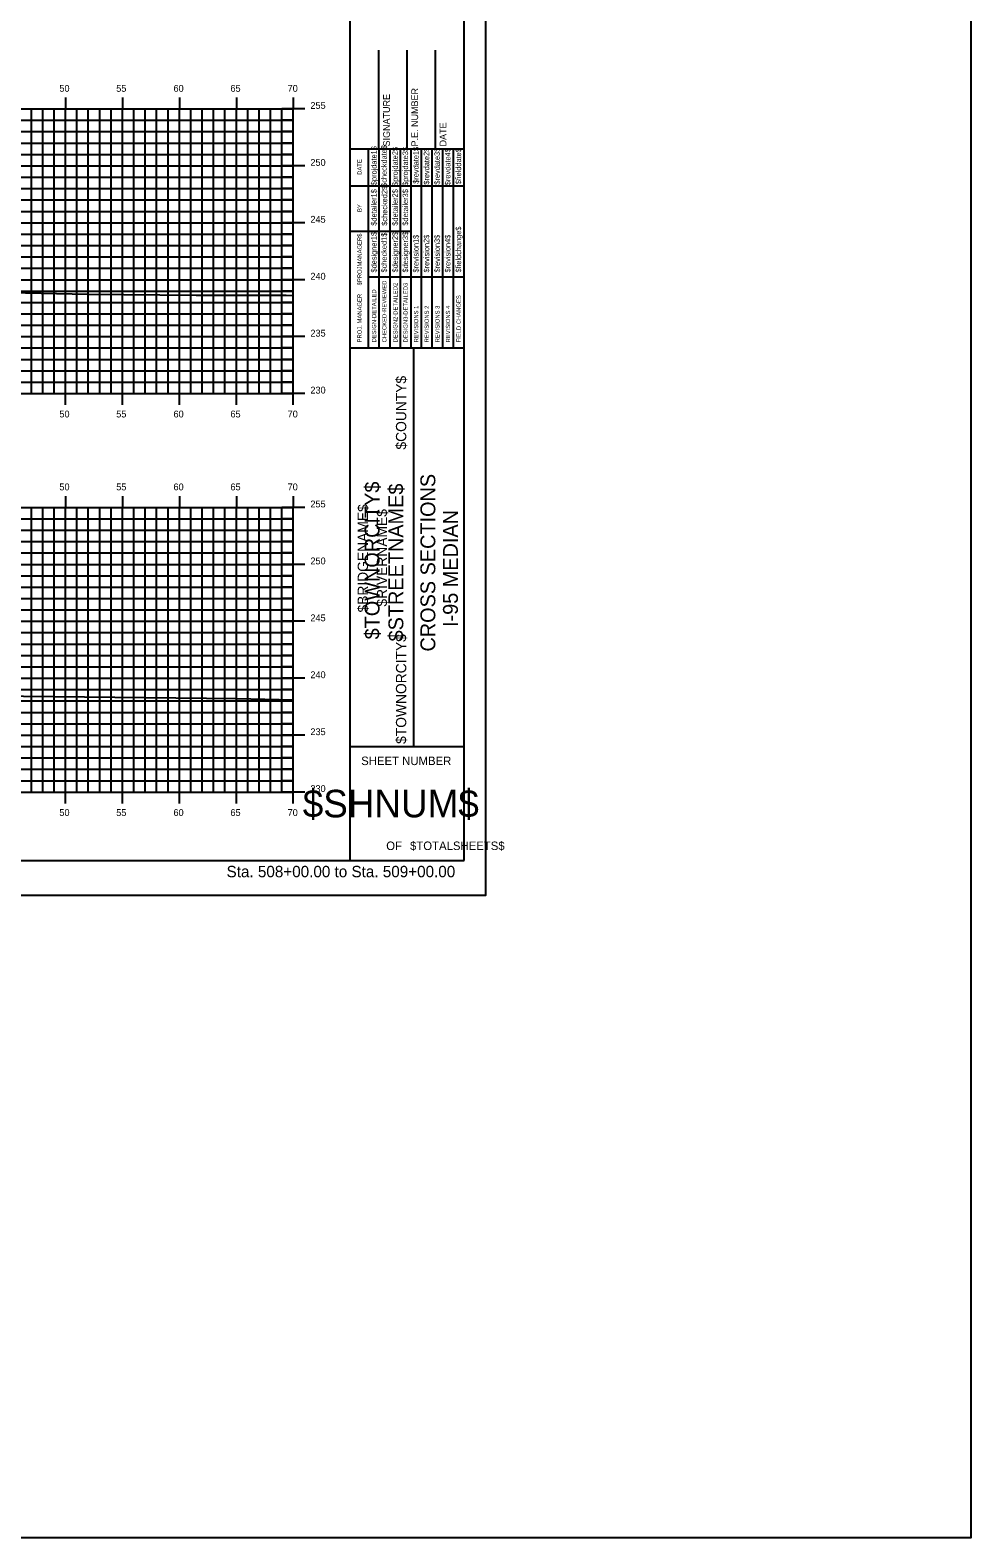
# Model space of a CAD drawing. Extents: x 1168600 to 1177589, y 610178 to 611246.
# Drawn here: x 1172225.7 to 1172308.3, y 610212.3 to 610344.7 of the extents above; entities that cross this region are included whole.
import ezdxf

# ---------------------------------------------------------------- set-up
doc = ezdxf.new("R2010")
doc.units = 0
for name, color, linetype in [('_Station Equation', 7, 'Continuous'), ('BORDER', 7, 'Continuous'), ('BRIDGE_TITLE', 7, 'Continuous'), ('D_Text_Standard', 7, 'Continuous'), ('H_V ANNOTATION', 7, 'Continuous'), ('HIGHWAY_TITLE', 7, 'Continuous'), ('MAJOR', 7, 'Continuous'), ('MINOR', 7, 'Continuous'), ('PLOT BOUNDARY', 7, 'Continuous')]:
    doc.layers.add(name, color=color, linetype=linetype)

msp = doc.modelspace()

# ---------------------------------------------------------------- linework, layer by layer
at = {"layer": '_Station Equation'}
for points in [[(1172208.92, 610322), (1172230.71, 610321.52), (1172240.25, 610321.43), (1172248.13, 610321.44), (1172248.77, 610321.42)], [(1172217.04, 610286.31), (1172243.82, 610286.01), (1172248.77, 610285.89)]]:
    msp.add_lwpolyline(points, dxfattribs=at)
at = {"layer": 'BORDER'}
for p, q in [((1172253.77, 610271.8), (1172253.77, 610376.8)), ((1172263.77, 610271.8), (1172263.77, 610376.8)), ((1172256.27, 610334.3), (1172256.27, 610342.95)), ((1172258.77, 610334.3), (1172258.77, 610342.95)), ((1172261.27, 610334.3), (1172261.27, 610342.95)), ((1172253.77, 610334.3), (1172263.77, 610334.3)), ((1172253.77, 610316.8), (1172263.77, 610316.8)), ((1172259.36, 610281.8), (1172259.36, 610316.8)), ((1172253.77, 610281.8), (1172263.77, 610281.8)), ((1172103.77, 610271.8), (1172263.77, 610271.8))]:
    msp.add_line(p, q, dxfattribs=at)
for points in [[(1172255.38, 610331.05), (1172255.38, 610334.3)], [(1172256.31, 610316.81), (1172256.31, 610334.3)], [(1172257.25, 610334.3), (1172257.25, 610316.81)], [(1172258.18, 610316.81), (1172258.18, 610334.3)], [(1172259.11, 610316.81), (1172259.11, 610334.3)], [(1172260.04, 610316.81), (1172260.04, 610334.3)], [(1172260.97, 610316.81), (1172260.97, 610334.3)], [(1172261.9, 610316.81), (1172261.9, 610334.3)], [(1172262.84, 610316.81), (1172262.84, 610334.3)], [(1172255.38, 610316.81), (1172255.38, 610333.6)], [(1172253.77, 610331.05), (1172263.77, 610331.05)], [(1172253.77, 610327.05), (1172255.38, 610327.05)], [(1172255.38, 610327.05), (1172259.11, 610327.05)], [(1172255.38, 610323.05), (1172263.77, 610323.05)]]:
    msp.add_lwpolyline(points, dxfattribs=at)
at = {"layer": 'D_Text_Standard'}
msp.add_lwpolyline([(1171625.45, 610441.79), (1172308.27, 610441.79), (1172308.27, 610212.31), (1171625.45, 610212.31)], close=True, dxfattribs=at)
at = {"layer": 'MAJOR'}
for p, q in [((1172228.77, 610338.8), (1172228.77, 610337.8)), ((1172233.77, 610338.8), (1172233.77, 610337.8)), ((1172238.77, 610338.8), (1172238.77, 610337.8)), ((1172243.77, 610338.8), (1172243.77, 610337.8)), ((1172248.77, 610338.8), (1172248.77, 610337.8)), ((1172108.77, 610337.8), (1172248.77, 610337.8)), ((1172108.77, 610337.8), (1172248.77, 610337.8)), ((1172228.77, 610312.8), (1172228.77, 610337.8)), ((1172233.77, 610312.8), (1172233.77, 610337.8)), ((1172238.77, 610312.8), (1172238.77, 610337.8)), ((1172243.77, 610312.8), (1172243.77, 610337.8)), ((1172249.77, 610337.8), (1172247.77, 610337.8)), ((1172248.77, 610312.8), (1172248.77, 610337.8)), ((1172248.77, 610312.8), (1172248.77, 610337.8)), ((1172108.77, 610332.8), (1172248.77, 610332.8)), ((1172249.77, 610332.8), (1172247.77, 610332.8)), ((1172108.77, 610327.8), (1172248.77, 610327.8)), ((1172249.77, 610327.8), (1172247.77, 610327.8)), ((1172108.77, 610322.8), (1172248.77, 610322.8)), ((1172249.77, 610322.8), (1172247.77, 610322.8)), ((1172108.77, 610317.8), (1172248.77, 610317.8)), ((1172249.77, 610317.8), (1172247.77, 610317.8)), ((1172108.77, 610312.8), (1172248.77, 610312.8)), ((1172108.77, 610312.8), (1172248.77, 610312.8)), ((1172228.77, 610311.8), (1172228.77, 610312.8)), ((1172233.77, 610311.8), (1172233.77, 610312.8)), ((1172238.77, 610311.8), (1172238.77, 610312.8)), ((1172243.77, 610311.8), (1172243.77, 610312.8)), ((1172249.77, 610312.8), (1172247.77, 610312.8)), ((1172248.77, 610311.8), (1172248.77, 610312.8)), ((1172228.77, 610303.8), (1172228.77, 610302.8)), ((1172233.77, 610303.8), (1172233.77, 610302.8)), ((1172238.77, 610303.8), (1172238.77, 610302.8)), ((1172243.77, 610303.8), (1172243.77, 610302.8)), ((1172248.77, 610303.8), (1172248.77, 610302.8)), ((1172108.77, 610302.8), (1172248.77, 610302.8)), ((1172108.77, 610302.8), (1172248.77, 610302.8)), ((1172228.77, 610277.8), (1172228.77, 610302.8)), ((1172233.77, 610277.8), (1172233.77, 610302.8)), ((1172238.77, 610277.8), (1172238.77, 610302.8)), ((1172243.77, 610277.8), (1172243.77, 610302.8)), ((1172249.77, 610302.8), (1172247.77, 610302.8)), ((1172248.77, 610277.8), (1172248.77, 610302.8)), ((1172248.77, 610277.8), (1172248.77, 610302.8)), ((1172108.77, 610297.8), (1172248.77, 610297.8)), ((1172249.77, 610297.8), (1172247.77, 610297.8)), ((1172108.77, 610292.8), (1172248.77, 610292.8)), ((1172249.77, 610292.8), (1172247.77, 610292.8)), ((1172108.77, 610287.8), (1172248.77, 610287.8)), ((1172249.77, 610287.8), (1172247.77, 610287.8)), ((1172108.77, 610282.8), (1172248.77, 610282.8)), ((1172249.77, 610282.8), (1172247.77, 610282.8)), ((1172108.77, 610277.8), (1172248.77, 610277.8)), ((1172108.77, 610277.8), (1172248.77, 610277.8)), ((1172228.77, 610276.8), (1172228.77, 610277.8)), ((1172233.77, 610276.8), (1172233.77, 610277.8)), ((1172238.77, 610276.8), (1172238.77, 610277.8)), ((1172243.77, 610276.8), (1172243.77, 610277.8)), ((1172249.77, 610277.8), (1172247.77, 610277.8)), ((1172248.77, 610276.8), (1172248.77, 610277.8))]:
    msp.add_line(p, q, dxfattribs=at)
at = {"layer": 'MINOR'}
for p, q in [((1172108.77, 610336.8), (1172248.77, 610336.8)), ((1172225.77, 610312.8), (1172225.77, 610337.8)), ((1172226.77, 610312.8), (1172226.77, 610337.8)), ((1172227.77, 610312.8), (1172227.77, 610337.8)), ((1172229.77, 610312.8), (1172229.77, 610337.8)), ((1172230.77, 610312.8), (1172230.77, 610337.8)), ((1172231.77, 610312.8), (1172231.77, 610337.8)), ((1172232.77, 610312.8), (1172232.77, 610337.8)), ((1172234.77, 610312.8), (1172234.77, 610337.8)), ((1172235.77, 610312.8), (1172235.77, 610337.8)), ((1172236.77, 610312.8), (1172236.77, 610337.8)), ((1172237.77, 610312.8), (1172237.77, 610337.8)), ((1172239.77, 610312.8), (1172239.77, 610337.8)), ((1172240.77, 610312.8), (1172240.77, 610337.8)), ((1172241.77, 610312.8), (1172241.77, 610337.8)), ((1172242.77, 610312.8), (1172242.77, 610337.8)), ((1172244.77, 610312.8), (1172244.77, 610337.8)), ((1172245.77, 610312.8), (1172245.77, 610337.8)), ((1172246.77, 610312.8), (1172246.77, 610337.8)), ((1172247.77, 610312.8), (1172247.77, 610337.8)), ((1172248.77, 610336.8), (1172247.77, 610336.8)), ((1172108.77, 610335.8), (1172248.77, 610335.8)), ((1172248.77, 610335.8), (1172247.77, 610335.8)), ((1172108.77, 610334.8), (1172248.77, 610334.8)), ((1172248.77, 610334.8), (1172247.77, 610334.8)), ((1172108.77, 610333.8), (1172248.77, 610333.8)), ((1172248.77, 610333.8), (1172247.77, 610333.8)), ((1172108.77, 610331.8), (1172248.77, 610331.8)), ((1172248.77, 610331.8), (1172247.77, 610331.8)), ((1172108.77, 610330.8), (1172248.77, 610330.8)), ((1172248.77, 610330.8), (1172247.77, 610330.8)), ((1172108.77, 610329.8), (1172248.77, 610329.8)), ((1172108.77, 610328.8), (1172248.77, 610328.8)), ((1172248.77, 610329.8), (1172247.77, 610329.8)), ((1172248.77, 610328.8), (1172247.77, 610328.8)), ((1172108.77, 610326.8), (1172248.77, 610326.8)), ((1172248.77, 610326.8), (1172247.77, 610326.8)), ((1172108.77, 610325.8), (1172248.77, 610325.8)), ((1172108.77, 610324.8), (1172248.77, 610324.8)), ((1172248.77, 610325.8), (1172247.77, 610325.8)), ((1172248.77, 610324.8), (1172247.77, 610324.8)), ((1172108.77, 610323.8), (1172248.77, 610323.8)), ((1172248.77, 610323.8), (1172247.77, 610323.8)), ((1172108.77, 610321.8), (1172248.77, 610321.8)), ((1172108.77, 610320.8), (1172248.77, 610320.8)), ((1172248.77, 610321.8), (1172247.77, 610321.8)), ((1172248.77, 610320.8), (1172247.77, 610320.8)), ((1172108.77, 610319.8), (1172248.77, 610319.8)), ((1172248.77, 610319.8), (1172247.77, 610319.8)), ((1172108.77, 610318.8), (1172248.77, 610318.8)), ((1172248.77, 610318.8), (1172247.77, 610318.8)), ((1172108.77, 610316.8), (1172248.77, 610316.8)), ((1172248.77, 610316.8), (1172247.77, 610316.8)), ((1172108.77, 610315.8), (1172248.77, 610315.8)), ((1172248.77, 610315.8), (1172247.77, 610315.8)), ((1172108.77, 610314.8), (1172248.77, 610314.8)), ((1172248.77, 610314.8), (1172247.77, 610314.8)), ((1172108.77, 610313.8), (1172248.77, 610313.8)), ((1172248.77, 610313.8), (1172247.77, 610313.8)), ((1172225.77, 610277.8), (1172225.77, 610302.8)), ((1172226.77, 610277.8), (1172226.77, 610302.8)), ((1172227.77, 610277.8), (1172227.77, 610302.8)), ((1172229.77, 610277.8), (1172229.77, 610302.8)), ((1172230.77, 610277.8), (1172230.77, 610302.8)), ((1172231.77, 610277.8), (1172231.77, 610302.8)), ((1172232.77, 610277.8), (1172232.77, 610302.8)), ((1172234.77, 610277.8), (1172234.77, 610302.8)), ((1172235.77, 610277.8), (1172235.77, 610302.8)), ((1172236.77, 610277.8), (1172236.77, 610302.8)), ((1172237.77, 610277.8), (1172237.77, 610302.8)), ((1172239.77, 610277.8), (1172239.77, 610302.8)), ((1172240.77, 610277.8), (1172240.77, 610302.8)), ((1172241.77, 610277.8), (1172241.77, 610302.8)), ((1172242.77, 610277.8), (1172242.77, 610302.8)), ((1172244.77, 610277.8), (1172244.77, 610302.8)), ((1172245.77, 610277.8), (1172245.77, 610302.8)), ((1172246.77, 610277.8), (1172246.77, 610302.8)), ((1172247.77, 610277.8), (1172247.77, 610302.8)), ((1172108.77, 610301.8), (1172248.77, 610301.8)), ((1172248.77, 610301.8), (1172247.77, 610301.8)), ((1172108.77, 610300.8), (1172248.77, 610300.8)), ((1172108.77, 610299.8), (1172248.77, 610299.8)), ((1172248.77, 610300.8), (1172247.77, 610300.8)), ((1172248.77, 610299.8), (1172247.77, 610299.8)), ((1172108.77, 610298.8), (1172248.77, 610298.8)), ((1172248.77, 610298.8), (1172247.77, 610298.8)), ((1172108.77, 610296.8), (1172248.77, 610296.8)), ((1172108.77, 610295.8), (1172248.77, 610295.8)), ((1172248.77, 610296.8), (1172247.77, 610296.8)), ((1172248.77, 610295.8), (1172247.77, 610295.8)), ((1172108.77, 610294.8), (1172248.77, 610294.8)), ((1172248.77, 610294.8), (1172247.77, 610294.8)), ((1172108.77, 610293.8), (1172248.77, 610293.8)), ((1172248.77, 610293.8), (1172247.77, 610293.8)), ((1172108.77, 610291.8), (1172248.77, 610291.8)), ((1172248.77, 610291.8), (1172247.77, 610291.8)), ((1172108.77, 610290.8), (1172248.77, 610290.8)), ((1172248.77, 610290.8), (1172247.77, 610290.8)), ((1172108.77, 610289.8), (1172248.77, 610289.8)), ((1172248.77, 610289.8), (1172247.77, 610289.8)), ((1172108.77, 610288.8), (1172248.77, 610288.8)), ((1172248.77, 610288.8), (1172247.77, 610288.8)), ((1172108.77, 610286.8), (1172248.77, 610286.8)), ((1172248.77, 610286.8), (1172247.77, 610286.8)), ((1172108.77, 610285.8), (1172248.77, 610285.8)), ((1172248.77, 610285.8), (1172247.77, 610285.8)), ((1172108.77, 610284.8), (1172248.77, 610284.8)), ((1172108.77, 610283.8), (1172248.77, 610283.8)), ((1172248.77, 610284.8), (1172247.77, 610284.8)), ((1172248.77, 610283.8), (1172247.77, 610283.8)), ((1172108.77, 610281.8), (1172248.77, 610281.8)), ((1172248.77, 610281.8), (1172247.77, 610281.8)), ((1172108.77, 610280.8), (1172248.77, 610280.8)), ((1172108.77, 610279.8), (1172248.77, 610279.8)), ((1172248.77, 610280.8), (1172247.77, 610280.8)), ((1172248.77, 610279.8), (1172247.77, 610279.8)), ((1172108.77, 610278.8), (1172248.77, 610278.8)), ((1172248.77, 610278.8), (1172247.77, 610278.8))]:
    msp.add_line(p, q, dxfattribs=at)
at = {"layer": 'PLOT BOUNDARY'}
msp.add_lwpolyline([(1172095.67, 610268.74), (1172265.67, 610268.74), (1172265.67, 610378.74), (1172095.67, 610378.74)], close=True, dxfattribs=at)

# ---------------------------------------------------------------- texts
at = {"layer": 'BORDER'}
for s, height, rotation, p in [('P.E. NUMBER', 0.5906, 90, (1172259.73, 610334.5)), ('SIGNATURE', 0.591, 90, (1172257.25, 610334.5)), ('DATE', 0.591, 90, (1172262.21, 610334.5)), ('$projdate1$', 0.4845, 90, (1172256.09, 610331.1)), ('$checkdate$', 0.4845, 90, (1172256.98, 610330.95)), ('$projdate2$', 0.4845, 90, (1172257.95, 610331.03)), ('$projdate3$', 0.4845, 90, (1172258.85, 610331.03)), ('$revdate1$', 0.485, 90, (1172259.78, 610331.22)), ('$revdate2$', 0.485, 90, (1172260.71, 610331.14)), ('$revdate3$', 0.485, 90, (1172261.64, 610331.14)), ('$revdate4$', 0.485, 90, (1172262.57, 610331.1)), ('$fielddate$', 0.4845, 90, (1172263.51, 610331.18)), ('DATE', 0.371, 90, (1172254.77, 610332.01)), ('$detailer1$', 0.4845, 90, (1172256.09, 610327.54)), ('$checked2$', 0.485, 90, (1172257.02, 610327.54)), ('$detailer2$', 0.4845, 90, (1172257.95, 610327.54)), ('$detailer3$', 0.4845, 90, (1172258.85, 610327.54)), ('BY', 0.371, 90, (1172254.77, 610328.74)), ('$fieldchange$', 0.4845, 90, (1172263.51, 610323.43)), ('$PROJMANAGER$', 0.3727, 90, (1172254.77, 610322.3)), ('$designer1$', 0.4845, 90, (1172256.09, 610323.43)), ('$checked1$', 0.485, 90, (1172256.98, 610323.43)), ('$designer2$', 0.4845, 90, (1172257.95, 610323.43)), ('$designer3$', 0.4845, 90, (1172258.85, 610323.43)), ('$revision1$', 0.4845, 90, (1172259.78, 610323.43)), ('$revision2$', 0.4845, 90, (1172260.71, 610323.43)), ('$revision3$', 0.4845, 90, (1172261.64, 610323.43)), ('$revision4$', 0.4845, 90, (1172262.57, 610323.43)), ('CHECKED-REVIEWED', 0.3727, 90, (1172256.95, 610317.29)), ('DESIGN2-DETAILED2', 0.3727, 90, (1172257.92, 610317.29)), ('DESIGN3-DETAILED3', 0.3727, 90, (1172258.81, 610317.29)), ('PROJ. MANAGER', 0.3727, 90, (1172254.77, 610317.29)), ('DESIGN-DETAILED', 0.3727, 90, (1172256.05, 610317.29)), ('FIELD CHANGES', 0.3727, 90, (1172263.47, 610317.29)), ('REVISIONS 1', 0.3727, 90, (1172259.74, 610317.29)), ('REVISIONS 2', 0.3727, 90, (1172260.67, 610317.29)), ('REVISIONS 3', 0.3727, 90, (1172261.61, 610317.29)), ('REVISIONS 4', 0.3727, 90, (1172262.54, 610317.29)), ('CROSS SECTIONS', 1.3043, 90, (1172261.24, 610290.14)), ('I-95 MEDIAN', 1.3043, 90, (1172263.22, 610292.3)), ('SHEET NUMBER', 0.7453, 360, (1172254.73, 610280.17)), ('$SHNUM$', 2.419, 360, (1172249.6, 610275.58)), ('OF', 0.745, 360, (1172256.93, 610272.71)), ('$TOTALSHEETS$', 0.7453, 360, (1172259.02, 610272.71))]:
    msp.add_text(s, height=height, rotation=rotation, dxfattribs=at).set_placement(p)
at = {"layer": 'BRIDGE_TITLE'}
for s, height, p in [('$COUNTY$', 0.907, (1172258.69, 610307.88)), ('$BRIDGENAME$', 0.9072, (1172255.33, 610293.57)), ('$RIVERNAME$', 0.9072, (1172257.01, 610294.09)), ('$TOWNORCITY$', 0.9072, (1172258.69, 610282.03))]:
    msp.add_text(s, height=height, rotation=90, dxfattribs=at).set_placement(p)
at = {"layer": 'H_V ANNOTATION'}
for s, height, p in [('50', 0.6, (1172228.23, 610339.3)), ('55', 0.6, (1172233.22, 610339.3)), ('60', 0.6, (1172238.25, 610339.3)), ('65', 0.6, (1172243.25, 610339.3)), ('70', 0.6, (1172248.27, 610339.3)), ('255', 0.6, (1172250.27, 610337.8)), ('250', 0.6, (1172250.27, 610332.8)), ('245', 0.6, (1172250.27, 610327.8)), ('240', 0.6, (1172250.27, 610322.8)), ('235', 0.6, (1172250.27, 610317.8)), ('230', 0.6, (1172250.27, 610312.8)), ('50', 0.6, (1172228.23, 610310.7)), ('55', 0.6, (1172233.22, 610310.7)), ('60', 0.6, (1172238.25, 610310.7)), ('65', 0.6, (1172243.25, 610310.7)), ('70', 0.6, (1172248.27, 610310.7)), ('50', 0.6, (1172228.23, 610304.3)), ('55', 0.6, (1172233.22, 610304.3)), ('60', 0.6, (1172238.25, 610304.3)), ('65', 0.6, (1172243.25, 610304.3)), ('70', 0.6, (1172248.27, 610304.3)), ('255', 0.6, (1172250.27, 610302.8)), ('250', 0.6, (1172250.27, 610297.8)), ('245', 0.6, (1172250.27, 610292.8)), ('240', 0.6, (1172250.27, 610287.8)), ('235', 0.6, (1172250.27, 610282.8)), ('230', 0.6, (1172250.27, 610277.8)), ('50', 0.6, (1172228.23, 610275.7)), ('55', 0.6, (1172233.22, 610275.7)), ('60', 0.6, (1172238.25, 610275.7)), ('65', 0.6, (1172243.25, 610275.7)), ('70', 0.6, (1172248.27, 610275.7)), ('Sta. 508+00.00 to Sta. 509+00.00', 1.0002, (1172242.91, 610270.32))]:
    msp.add_text(s, height=height, dxfattribs=at).set_placement(p)
at = {"layer": 'HIGHWAY_TITLE'}
for s, p in [('$TOWNORCITY$', (1172256.34, 610291.21)), ('$STREETNAME$', (1172258.43, 610291.03))]:
    msp.add_text(s, height=1.3043, rotation=90, dxfattribs=at).set_placement(p)

doc.saveas('drawing.dxf')
